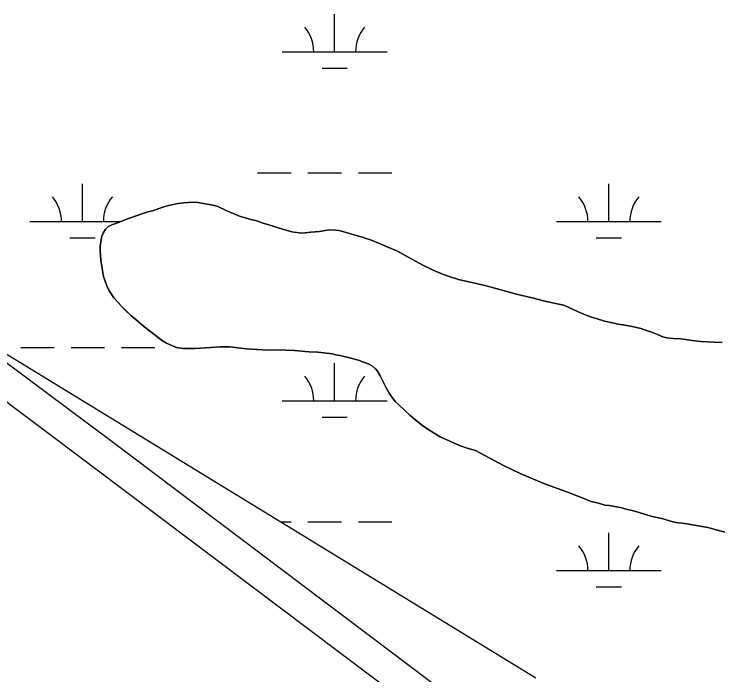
# Model space of a CAD drawing. Extents: x 3161564 to 3199464, y 849354 to 874788.
# Drawn here: x 3195661 to 3196332, y 867385 to 868015 of the extents above; entities that cross this region are included whole.
import ezdxf

# ---------------------------------------------------------------- set-up
doc = ezdxf.new("R2010")
doc.units = 0
for name, color, linetype in [('V-ROAD-CNTR', 7, 'Continuous'), ('V-SITE-VEGE', 7, 'Continuous'), ('V-TOPO-SHOR', 7, 'Continuous'), ('V-WETL-SWMP', 7, 'Continuous')]:
    doc.layers.add(name, color=color, linetype=linetype)

msp = doc.modelspace()

# ---------------------------------------------------------------- linework, layer by layer
at = {"layer": 'V-ROAD-CNTR'}
for points in [[(3195649.29, 867686.54), (3195754.39, 867607.96), (3196138.09, 867319)], [(3195631.22, 867662.6), (3195736.38, 867583.96), (3196120.48, 867294.71)]]:
    msp.add_lwpolyline(points, dxfattribs=at)
at = {"layer": 'V-SITE-VEGE'}
for p, q in [((3195792.97, 867827.85), (3195803.88, 867831.58)), ((3195803.88, 867831.58), (3195808.65, 867833.04)), ((3195808.65, 867833.04), (3195817, 867834.94)), ((3195817, 867834.94), (3195822.97, 867835.62)), ((3195822.97, 867835.62), (3195831.34, 867836.13)), ((3195831.34, 867836.13), (3195836.13, 867835.79)), ((3195836.13, 867835.79), (3195850.32, 867833.38)), ((3195850.32, 867833.38), (3195855.12, 867832.05)), ((3195855.12, 867832.05), (3195863.34, 867828.17)), ((3195767.55, 867819.55), (3195782.84, 867824.93)), ((3195782.84, 867824.93), (3195788.59, 867826.8)), ((3195788.59, 867826.8), (3195792.97, 867827.85)), ((3195863.34, 867828.17), (3195875.77, 867822.95)), ((3195758.03, 867815.83), (3195767.55, 867819.55)), ((3195875.77, 867822.95), (3195886.78, 867819.7)), ((3195886.78, 867819.7), (3195891.19, 867818.56)), ((3195891.19, 867818.56), (3195898.59, 867816.07)), ((3195745.99, 867806.7), (3195748.13, 867810.32)), ((3195748.13, 867810.32), (3195751.09, 867812.95)), ((3195751.09, 867812.95), (3195754.26, 867814.59)), ((3195754.26, 867814.59), (3195758.03, 867815.83)), ((3195898.59, 867816.07), (3195901.79, 867815.31)), ((3195901.79, 867815.31), (3195906, 867813.77)), ((3195906, 867813.77), (3195912.81, 867811.67)), ((3195912.81, 867811.67), (3195925.81, 867808.05)), ((3195957.7, 867809.06), (3195961.08, 867809.9)), ((3195961.08, 867809.9), (3195967.46, 867809.59)), ((3195742.95, 867794.7), (3195744.63, 867803.7)), ((3195744.63, 867803.7), (3195745.99, 867806.7)), ((3195925.81, 867808.05), (3195935, 867806.77)), ((3195935, 867806.77), (3195938.39, 867806.82)), ((3195938.39, 867806.82), (3195943.77, 867807.48)), ((3195943.77, 867807.48), (3195952.13, 867808.19)), ((3195952.13, 867808.19), (3195957.7, 867809.06)), ((3195967.46, 867809.59), (3195970.66, 867809.23)), ((3195970.66, 867809.23), (3195974.46, 867808.28)), ((3195974.46, 867808.28), (3195989.47, 867803.69)), ((3195989.47, 867803.69), (3195993.28, 867802.75)), ((3195993.28, 867802.75), (3195996.68, 867801.39)), ((3195996.68, 867801.39), (3196000.69, 867800.25)), ((3196000.69, 867800.25), (3196010.1, 867796.58)), ((3196010.1, 867796.58), (3196019.53, 867792.32)), ((3195743.02, 867789.72), (3195742.95, 867794.7)), ((3195743.73, 867780.95), (3195743.02, 867789.72)), ((3196019.53, 867792.32), (3196025.14, 867790)), ((3196025.14, 867790), (3196050.64, 867776.18)), ((3195744.61, 867774.79), (3195743.73, 867780.95)), ((3196050.64, 867776.18), (3196056.86, 867773.27)), ((3195746.33, 867765.24), (3195744.61, 867774.79)), ((3196056.86, 867773.27), (3196060.48, 867771.32)), ((3196060.48, 867771.32), (3196065.08, 867769.59)), ((3196065.08, 867769.59), (3196068.9, 867767.84)), ((3195749.43, 867756.5), (3195746.33, 867765.24)), ((3196068.9, 867767.84), (3196074.71, 867765.52)), ((3196074.71, 867765.52), (3196084.72, 867762.46)), ((3195751.69, 867751.75), (3195749.43, 867756.5)), ((3196084.72, 867762.46), (3196108.51, 867757.19)), ((3196108.51, 867757.19), (3196115.91, 867755.29)), ((3195756.16, 867745.03), (3195751.69, 867751.75)), ((3196115.91, 867755.29), (3196139.93, 867748.43)), ((3195763.24, 867736.95), (3195756.16, 867745.03)), ((3196139.93, 867748.43), (3196154.93, 867744.83)), ((3196154.93, 867744.83), (3196165.73, 867741.98)), ((3195772.73, 867727.9), (3195763.24, 867736.95)), ((3196165.73, 867741.98), (3196178.73, 867739.36)), ((3196178.73, 867739.36), (3196185.13, 867737.85)), ((3196185.13, 867737.85), (3196194.15, 867733.98)), ((3196194.15, 867733.98), (3196200.97, 867730.68)), ((3196200.97, 867730.68), (3196206.58, 867728.56)), ((3195776.97, 867724.16), (3195772.73, 867727.9)), ((3195784.43, 867718.08), (3195776.97, 867724.16)), ((3196206.58, 867728.56), (3196211.59, 867726.43)), ((3196211.59, 867726.43), (3196216, 867725.29)), ((3196216, 867725.29), (3196224, 867722.61)), ((3196224, 867722.61), (3196233.2, 867720.73)), ((3195802.36, 867703.96), (3195784.43, 867718.08)), ((3196233.2, 867720.73), (3196236.6, 867719.78)), ((3196236.6, 867719.78), (3196241.79, 867719.25)), ((3196241.79, 867719.25), (3196250.19, 867717.76)), ((3196250.19, 867717.76), (3196258.59, 867715.68)), ((3196258.59, 867715.68), (3196264.8, 867713.57)), ((3196264.8, 867713.57), (3196268.2, 867712.61)), ((3196268.2, 867712.61), (3196274.41, 867710.1)), ((3196274.41, 867710.1), (3196279.63, 867707.78)), ((3195806.17, 867701.62), (3195802.36, 867703.96)), ((3196279.63, 867707.78), (3196283.23, 867706.83)), ((3196283.23, 867706.83), (3196289.22, 867706.11)), ((3196289.22, 867706.11), (3196296.6, 867705.81)), ((3196296.6, 867705.81), (3196307.39, 867704.35)), ((3196307.39, 867704.35), (3196315.77, 867703.46)), ((3196315.77, 867703.46), (3196328.54, 867702.63)), ((3196328.54, 867702.63), (3196336.13, 867702.33)), ((3195811.99, 867699.1), (3195806.17, 867701.62)), ((3195815.79, 867697.75), (3195811.99, 867699.1)), ((3195821.59, 867696.83), (3195815.79, 867697.75)), ((3195829.57, 867696.54), (3195821.59, 867696.83)), ((3195833.56, 867696.59), (3195829.57, 867696.54)), ((3195848.69, 867697.78), (3195833.56, 867696.59)), ((3195857.26, 867698.29), (3195848.69, 867697.78)), ((3195866.43, 867698.41), (3195857.26, 867698.29)), ((3195882.21, 867696.42), (3195866.43, 867698.41)), ((3195897.37, 867695.43), (3195882.21, 867696.42)), ((3195903.36, 867695.1), (3195897.37, 867695.43)), ((3195912.13, 867695.42), (3195903.36, 867695.1)), ((3195928.28, 867694.83), (3195912.13, 867695.42)), ((3195941.86, 867693.61), (3195928.28, 867694.83)), ((3195950.44, 867693.13), (3195941.86, 867693.61)), ((3195964.42, 867691.51), (3195950.44, 867693.13)), ((3195967.42, 867690.55), (3195964.42, 867691.51)), ((3195971.42, 867690.01), (3195967.42, 867690.55)), ((3195979.61, 867688.12), (3195971.42, 867690.01)), ((3195989.22, 867685.45), (3195979.61, 867688.12)), ((3195992.62, 867684.3), (3195989.22, 867685.45)), ((3195998.43, 867681.99), (3195992.62, 867684.3)), ((3196002.25, 867680.04), (3195998.43, 867681.99)), ((3196005.27, 867677.49), (3196002.25, 867680.04)), ((3196007.5, 867675.12), (3196005.27, 867677.49)), ((3196009.74, 867671.17), (3196007.5, 867675.12)), ((3196015.27, 867659.88), (3196009.74, 867671.17)), ((3196018.73, 867654.14), (3196015.27, 867659.88)), ((3196020.97, 867650.78), (3196018.73, 867654.14)), ((3196024.42, 867646.24), (3196020.97, 867650.78)), ((3196027.85, 867642.89), (3196024.42, 867646.24)), ((3196038.35, 867633.26), (3196027.85, 867642.89)), ((3196044.4, 867627.95), (3196038.35, 867633.26)), ((3196050.24, 867623.24), (3196044.4, 867627.95)), ((3196057.48, 867618.35), (3196050.24, 867623.24)), ((3196067.33, 867612.5), (3196057.48, 867618.35)), ((3196085.58, 867604.36), (3196067.33, 867612.5)), ((3196092.99, 867601.67), (3196085.58, 867604.36)), ((3196100.99, 867599.58), (3196092.99, 867601.67)), ((3196127.5, 867585.17), (3196100.99, 867599.58)), ((3196143.55, 867577.4), (3196127.5, 867585.17)), ((3196153.97, 867573.15), (3196143.55, 867577.4)), ((3196166.2, 867567.93), (3196153.97, 867573.15)), ((3196189.65, 867559.26), (3196166.2, 867567.93)), ((3196205.88, 867552.89), (3196189.65, 867559.26)), ((3196211.29, 867550.97), (3196205.88, 867552.89)), ((3196218.09, 867549.26), (3196211.29, 867550.97)), ((3196224.29, 867547.35), (3196218.09, 867549.26)), ((3196228.29, 867547.01), (3196224.29, 867547.35)), ((3196240.28, 867544.77), (3196228.29, 867547.01)), ((3196245.48, 867543.24), (3196240.28, 867544.77)), ((3196248.88, 867542.49), (3196245.48, 867543.24)), ((3196253.68, 867541.15), (3196248.88, 867542.49)), ((3196262.89, 867538.28), (3196253.68, 867541.15)), ((3196269.49, 867536.58), (3196262.89, 867538.28)), ((3196278.49, 867534.5), (3196269.49, 867536.58)), ((3196289.1, 867531.45), (3196278.49, 867534.5)), ((3196292.3, 867530.69), (3196289.1, 867531.45)), ((3196302.29, 867529.43), (3196292.3, 867530.69)), ((3196322.27, 867526.1), (3196302.29, 867529.43)), ((3196331.67, 867523.63), (3196322.27, 867526.1)), ((3196339.88, 867521.14), (3196331.67, 867523.63))]:
    msp.add_line(p, q, dxfattribs=at)
at = {"layer": 'V-TOPO-SHOR'}
for points in [[(3196289.22, 867706.11), (3196283.23, 867706.83), (3196279.63, 867707.78), (3196274.41, 867710.1), (3196268.2, 867712.61), (3196264.8, 867713.57), (3196258.59, 867715.68), (3196250.19, 867717.76), (3196241.79, 867719.25), (3196236.6, 867719.78), (3196233.2, 867720.73), (3196224, 867722.61), (3196216, 867725.29), (3196211.59, 867726.43), (3196206.58, 867728.56), (3196200.97, 867730.68), (3196194.15, 867733.98), (3196185.13, 867737.85), (3196178.73, 867739.36), (3196165.73, 867741.98), (3196154.93, 867744.83), (3196139.93, 867748.43), (3196115.91, 867755.29), (3196108.51, 867757.19), (3196084.72, 867762.46), (3196074.71, 867765.52), (3196068.9, 867767.84), (3196065.08, 867769.59), (3196060.48, 867771.32), (3196056.86, 867773.27), (3196050.64, 867776.18), (3196025.14, 867790), (3196019.53, 867792.32), (3196010.1, 867796.58), (3196000.69, 867800.25), (3195996.68, 867801.39), (3195993.27, 867802.75), (3195989.47, 867803.69), (3195974.46, 867808.28), (3195970.66, 867809.23), (3195967.46, 867809.59), (3195961.08, 867809.9), (3195957.7, 867809.06), (3195952.13, 867808.19), (3195943.77, 867807.48), (3195938.39, 867806.82), (3195935, 867806.77), (3195925.81, 867808.05), (3195912.81, 867811.67), (3195906, 867813.77), (3195901.79, 867815.31), (3195898.59, 867816.07), (3195891.19, 867818.56), (3195886.78, 867819.7), (3195875.77, 867822.95), (3195863.34, 867828.17), (3195855.12, 867832.05), (3195850.32, 867833.38), (3195836.13, 867835.79), (3195831.34, 867836.13), (3195822.97, 867835.62), (3195817, 867834.94), (3195808.65, 867833.04), (3195803.88, 867831.58), (3195792.97, 867827.85), (3195788.59, 867826.8), (3195782.84, 867824.93), (3195767.55, 867819.55), (3195758.03, 867815.83), (3195754.26, 867814.59), (3195751.09, 867812.95), (3195748.13, 867810.32), (3195745.99, 867806.7), (3195744.63, 867803.7), (3195742.95, 867794.7), (3195743.02, 867789.72), (3195743.73, 867780.95), (3195744.61, 867774.79), (3195746.33, 867765.24), (3195749.43, 867756.5), (3195751.69, 867751.75), (3195756.16, 867745.03), (3195763.24, 867736.95), (3195766.68, 867733.6), (3195772.73, 867727.9), (3195776.97, 867724.16), (3195784.43, 867718.08), (3195802.36, 867703.96), (3195806.17, 867701.62), (3195811.99, 867699.1), (3195815.79, 867697.75), (3195821.59, 867696.83), (3195829.57, 867696.54), (3195833.55, 867696.59), (3195848.69, 867697.78), (3195857.26, 867698.29), (3195866.43, 867698.41), (3195882.21, 867696.42), (3195897.37, 867695.43), (3195903.36, 867695.1), (3195912.13, 867695.42)], [(3196336.13, 867702.33), (3196328.54, 867702.63), (3196315.77, 867703.46), (3196307.39, 867704.35), (3196296.6, 867705.81), (3196289.22, 867706.11)], [(3195912.13, 867695.42), (3195928.28, 867694.83), (3195941.86, 867693.61), (3195950.44, 867693.13), (3195964.42, 867691.51), (3195967.42, 867690.55), (3195971.42, 867690.01), (3195979.61, 867688.12), (3195989.22, 867685.45), (3195992.62, 867684.3), (3195998.43, 867681.99), (3196002.25, 867680.04), (3196005.27, 867677.49), (3196007.5, 867675.12), (3196009.74, 867671.17), (3196015.27, 867659.88), (3196018.73, 867654.14), (3196020.97, 867650.78), (3196024.42, 867646.24), (3196027.85, 867642.89), (3196038.35, 867633.26), (3196044.4, 867627.95), (3196050.24, 867623.24), (3196057.48, 867618.35), (3196067.33, 867612.5), (3196085.58, 867604.36), (3196092.99, 867601.67), (3196100.99, 867599.58), (3196127.5, 867585.17), (3196143.55, 867577.4), (3196153.97, 867573.15), (3196166.2, 867567.93), (3196189.65, 867559.26), (3196205.88, 867552.89), (3196211.29, 867550.97), (3196218.09, 867549.26), (3196224.29, 867547.35), (3196228.29, 867547.01), (3196240.28, 867544.77), (3196245.48, 867543.24), (3196248.88, 867542.49), (3196253.68, 867541.15), (3196262.89, 867538.28), (3196269.49, 867536.58), (3196278.49, 867534.5), (3196289.1, 867531.45), (3196292.3, 867530.69), (3196302.29, 867529.43), (3196313.28, 867527.57), (3196322.27, 867526.1), (3196331.67, 867523.63), (3196339.88, 867521.14)]]:
    msp.add_lwpolyline(points, dxfattribs=at)
at = {"layer": 'V-WETL-SWMP'}
for p, q in [((3195966.62, 867979.48), (3195966.62, 868015.48)), ((3195916.62, 867979.48), (3196016.62, 867979.48)), ((3195954.62, 867964.05), (3195978.62, 867964.05)), ((3195893.21, 867864.04), (3195925.21, 867864.04)), ((3195941.21, 867864.04), (3195973.21, 867864.04)), ((3195989.21, 867864.04), (3196021.21, 867864.04)), ((3195726.14, 867817.61), (3195726.14, 867853.61)), ((3196228.05, 867817.61), (3196228.05, 867853.61)), ((3195792.97, 867827.85), (3195803.88, 867831.58)), ((3195803.88, 867831.58), (3195808.65, 867833.04)), ((3195808.65, 867833.04), (3195817, 867834.94)), ((3195817, 867834.94), (3195822.97, 867835.62)), ((3195822.97, 867835.62), (3195831.34, 867836.13)), ((3195831.34, 867836.13), (3195836.13, 867835.79)), ((3195836.13, 867835.79), (3195850.32, 867833.38)), ((3195850.32, 867833.38), (3195855.12, 867832.05)), ((3195855.12, 867832.05), (3195863.34, 867828.17)), ((3195767.55, 867819.55), (3195782.84, 867824.93)), ((3195782.84, 867824.93), (3195788.59, 867826.8)), ((3195788.59, 867826.8), (3195792.97, 867827.85)), ((3195863.34, 867828.17), (3195875.77, 867822.95)), ((3195676.14, 867817.61), (3195762.6, 867817.61)), ((3195758.03, 867815.83), (3195767.55, 867819.55)), ((3195875.77, 867822.95), (3195886.78, 867819.7)), ((3195886.78, 867819.7), (3195891.18, 867818.56)), ((3195891.18, 867818.56), (3195898.59, 867816.07)), ((3196178.05, 867817.61), (3196278.05, 867817.61)), ((3195745.99, 867806.7), (3195748.13, 867810.32)), ((3195748.13, 867810.32), (3195751.09, 867812.95)), ((3195751.09, 867812.95), (3195754.26, 867814.59)), ((3195754.26, 867814.59), (3195758.03, 867815.83)), ((3195898.59, 867816.07), (3195901.79, 867815.31)), ((3195901.79, 867815.31), (3195906, 867813.77)), ((3195906, 867813.77), (3195912.81, 867811.67)), ((3195912.81, 867811.67), (3195925.81, 867808.05)), ((3195957.7, 867809.06), (3195961.08, 867809.9)), ((3195961.08, 867809.9), (3195967.47, 867809.59)), ((3195742.95, 867794.7), (3195744.63, 867803.7)), ((3195744.63, 867803.7), (3195745.99, 867806.7)), ((3195925.81, 867808.05), (3195935, 867806.77)), ((3195935, 867806.77), (3195938.39, 867806.82)), ((3195938.39, 867806.82), (3195943.77, 867807.48)), ((3195943.77, 867807.48), (3195952.13, 867808.19)), ((3195952.13, 867808.19), (3195957.7, 867809.06)), ((3195967.47, 867809.59), (3195970.66, 867809.23)), ((3195970.66, 867809.23), (3195974.46, 867808.28)), ((3195974.46, 867808.28), (3195989.47, 867803.69)), ((3195989.47, 867803.69), (3195993.27, 867802.75)), ((3195714.14, 867802.18), (3195738.14, 867802.18)), ((3195993.27, 867802.75), (3195996.68, 867801.39)), ((3195996.68, 867801.39), (3196000.68, 867800.25)), ((3196000.68, 867800.25), (3196010.1, 867796.58)), ((3196010.1, 867796.58), (3196019.53, 867792.32)), ((3196216.05, 867802.18), (3196240.05, 867802.18)), ((3195743.02, 867789.72), (3195742.95, 867794.7)), ((3195743.73, 867780.95), (3195743.02, 867789.72)), ((3196019.53, 867792.32), (3196025.14, 867790)), ((3196025.14, 867790), (3196050.64, 867776.18)), ((3195744.61, 867774.79), (3195743.73, 867780.95)), ((3196050.64, 867776.18), (3196056.86, 867773.27)), ((3195746.33, 867765.24), (3195744.61, 867774.79)), ((3196056.86, 867773.27), (3196060.48, 867771.32)), ((3196060.48, 867771.32), (3196065.09, 867769.59)), ((3196065.09, 867769.59), (3196068.9, 867767.84)), ((3195749.43, 867756.51), (3195746.33, 867765.24)), ((3196068.9, 867767.84), (3196074.71, 867765.52)), ((3196074.71, 867765.52), (3196084.72, 867762.46)), ((3195751.69, 867751.75), (3195749.43, 867756.51)), ((3196084.72, 867762.46), (3196108.51, 867757.19)), ((3196108.51, 867757.19), (3196115.91, 867755.29)), ((3195552.86, 867753.02), (3196158.51, 867382.81)), ((3195756.16, 867745.03), (3195751.69, 867751.75)), ((3196115.91, 867755.29), (3196139.93, 867748.43)), ((3195763.25, 867736.95), (3195756.16, 867745.03)), ((3196139.93, 867748.43), (3196154.93, 867744.83)), ((3196154.93, 867744.83), (3196165.73, 867741.99)), ((3195766.68, 867733.6), (3195763.25, 867736.95)), ((3196165.73, 867741.99), (3196178.73, 867739.36)), ((3196178.73, 867739.36), (3196185.13, 867737.85)), ((3196185.13, 867737.85), (3196194.15, 867733.98)), ((3195772.73, 867727.9), (3195766.68, 867733.6)), ((3196194.15, 867733.98), (3196200.97, 867730.68)), ((3196200.97, 867730.68), (3196206.58, 867728.56)), ((3195776.97, 867724.17), (3195772.73, 867727.9)), ((3195784.43, 867718.08), (3195776.97, 867724.17)), ((3196206.58, 867728.56), (3196211.59, 867726.43)), ((3196211.59, 867726.43), (3196216, 867725.29)), ((3196216, 867725.29), (3196224.01, 867722.61)), ((3196224.01, 867722.61), (3196233.2, 867720.73)), ((3195802.36, 867703.96), (3195784.43, 867718.08)), ((3196233.2, 867720.73), (3196236.6, 867719.78)), ((3196236.6, 867719.78), (3196241.8, 867719.25)), ((3196241.8, 867719.25), (3196250.19, 867717.76)), ((3196250.19, 867717.76), (3196258.59, 867715.68)), ((3196258.59, 867715.68), (3196264.8, 867713.57)), ((3196264.8, 867713.57), (3196268.2, 867712.61)), ((3196268.2, 867712.61), (3196274.41, 867710.1)), ((3196274.41, 867710.1), (3196279.63, 867707.78)), ((3195806.17, 867701.62), (3195802.36, 867703.96)), ((3196279.63, 867707.78), (3196283.23, 867706.83)), ((3196283.23, 867706.83), (3196289.22, 867706.11)), ((3196289.22, 867706.11), (3196296.6, 867705.81)), ((3196296.6, 867705.81), (3196307.39, 867704.35)), ((3196307.39, 867704.35), (3196315.77, 867703.46)), ((3196315.77, 867703.46), (3196328.54, 867702.63)), ((3196328.54, 867702.63), (3196336.12, 867702.33)), ((3195667.3, 867697.54), (3195699.3, 867697.54)), ((3195715.3, 867697.54), (3195747.3, 867697.54)), ((3195763.3, 867697.54), (3195795.3, 867697.54)), ((3195811.99, 867699.1), (3195806.17, 867701.62)), ((3195815.79, 867697.75), (3195811.99, 867699.1)), ((3195821.59, 867696.83), (3195815.79, 867697.75)), ((3195829.57, 867696.54), (3195821.59, 867696.83)), ((3195833.55, 867696.59), (3195829.57, 867696.54)), ((3195848.69, 867697.78), (3195833.55, 867696.59)), ((3195857.26, 867698.29), (3195848.69, 867697.78)), ((3195866.43, 867698.41), (3195857.26, 867698.29)), ((3195882.21, 867696.43), (3195866.43, 867698.41)), ((3195897.37, 867695.43), (3195882.21, 867696.43)), ((3195903.36, 867695.1), (3195897.37, 867695.43)), ((3195912.13, 867695.42), (3195903.36, 867695.1)), ((3195928.28, 867694.83), (3195912.13, 867695.42)), ((3195941.86, 867693.61), (3195928.28, 867694.83)), ((3195950.44, 867693.13), (3195941.86, 867693.61)), ((3195964.42, 867691.51), (3195950.44, 867693.13)), ((3195967.42, 867690.55), (3195964.42, 867691.51)), ((3195971.41, 867690.01), (3195967.42, 867690.55)), ((3195979.61, 867688.12), (3195971.41, 867690.01)), ((3195966.62, 867646.8), (3195966.62, 867682.8)), ((3195989.22, 867685.46), (3195979.61, 867688.12)), ((3195992.62, 867684.3), (3195989.22, 867685.46)), ((3195998.44, 867681.99), (3195992.62, 867684.3)), ((3196002.25, 867680.04), (3195998.44, 867681.99)), ((3196005.27, 867677.49), (3196002.25, 867680.04)), ((3196007.5, 867675.13), (3196005.27, 867677.49)), ((3196009.74, 867671.17), (3196007.5, 867675.13)), ((3196015.27, 867659.88), (3196009.74, 867671.17)), ((3196018.74, 867654.14), (3196015.27, 867659.88)), ((3196020.97, 867650.78), (3196018.74, 867654.14)), ((3196024.42, 867646.24), (3196020.97, 867650.78)), ((3195916.62, 867646.8), (3196016.62, 867646.8)), ((3196027.85, 867642.89), (3196024.42, 867646.24)), ((3196038.35, 867633.26), (3196027.85, 867642.89)), ((3195954.62, 867631.37), (3195978.62, 867631.37)), ((3196044.4, 867627.95), (3196038.35, 867633.26)), ((3196050.24, 867623.24), (3196044.4, 867627.95)), ((3196057.48, 867618.36), (3196050.24, 867623.24)), ((3196067.33, 867612.5), (3196057.48, 867618.36)), ((3196085.58, 867604.36), (3196067.33, 867612.5)), ((3196092.99, 867601.67), (3196085.58, 867604.36)), ((3196100.99, 867599.58), (3196092.99, 867601.67)), ((3196127.5, 867585.17), (3196100.99, 867599.58)), ((3196143.55, 867577.4), (3196127.5, 867585.17)), ((3196153.97, 867573.15), (3196143.55, 867577.4)), ((3196166.2, 867567.93), (3196153.97, 867573.15)), ((3196189.65, 867559.26), (3196166.2, 867567.93)), ((3196205.88, 867552.9), (3196189.65, 867559.26)), ((3196211.29, 867550.97), (3196205.88, 867552.9)), ((3196218.09, 867549.27), (3196211.29, 867550.97)), ((3196224.29, 867547.35), (3196218.09, 867549.27)), ((3196228.29, 867547.01), (3196224.29, 867547.35)), ((3196240.28, 867544.77), (3196228.29, 867547.01)), ((3196245.48, 867543.24), (3196240.28, 867544.77)), ((3196248.88, 867542.49), (3196245.48, 867543.24)), ((3196253.68, 867541.15), (3196248.88, 867542.49)), ((3196262.89, 867538.28), (3196253.68, 867541.15)), ((3196269.49, 867536.58), (3196262.89, 867538.28)), ((3196278.49, 867534.5), (3196269.49, 867536.58)), ((3196289.1, 867531.45), (3196278.49, 867534.5)), ((3195915.47, 867531.37), (3195925.21, 867531.37)), ((3195941.21, 867531.37), (3195973.21, 867531.37)), ((3195989.21, 867531.37), (3196021.21, 867531.37)), ((3196292.3, 867530.69), (3196289.1, 867531.45)), ((3196302.29, 867529.43), (3196292.3, 867530.69)), ((3196313.28, 867527.57), (3196302.29, 867529.43)), ((3196322.27, 867526.1), (3196313.28, 867527.57)), ((3196331.67, 867523.63), (3196322.27, 867526.1)), ((3196339.88, 867521.14), (3196331.67, 867523.63)), ((3196228.05, 867484.94), (3196228.05, 867520.94)), ((3196178.05, 867484.94), (3196278.05, 867484.94)), ((3196216.05, 867469.51), (3196240.05, 867469.51))]:
    msp.add_line(p, q, dxfattribs=at)
for centre, start, end in [((3195911.37, 867979.95), 359.22818, 40.77184), ((3196021.86, 867979.95), 139.22818, 180.77184), ((3195670.9, 867818.09), 359.22818, 40.77184), ((3195781.39, 867818.09), 139.22818, 180.77184), ((3196172.81, 867818.09), 359.22818, 40.77184), ((3196283.3, 867818.09), 139.22818, 180.77184), ((3195911.37, 867647.28), 359.22818, 40.77184), ((3196021.86, 867647.28), 139.22818, 180.77184), ((3196172.81, 867485.41), 359.22818, 40.77184), ((3196283.3, 867485.41), 139.22818, 180.77184)]:
    msp.add_arc(centre, 35.25, start, end, dxfattribs=at)

doc.saveas('drawing.dxf')
